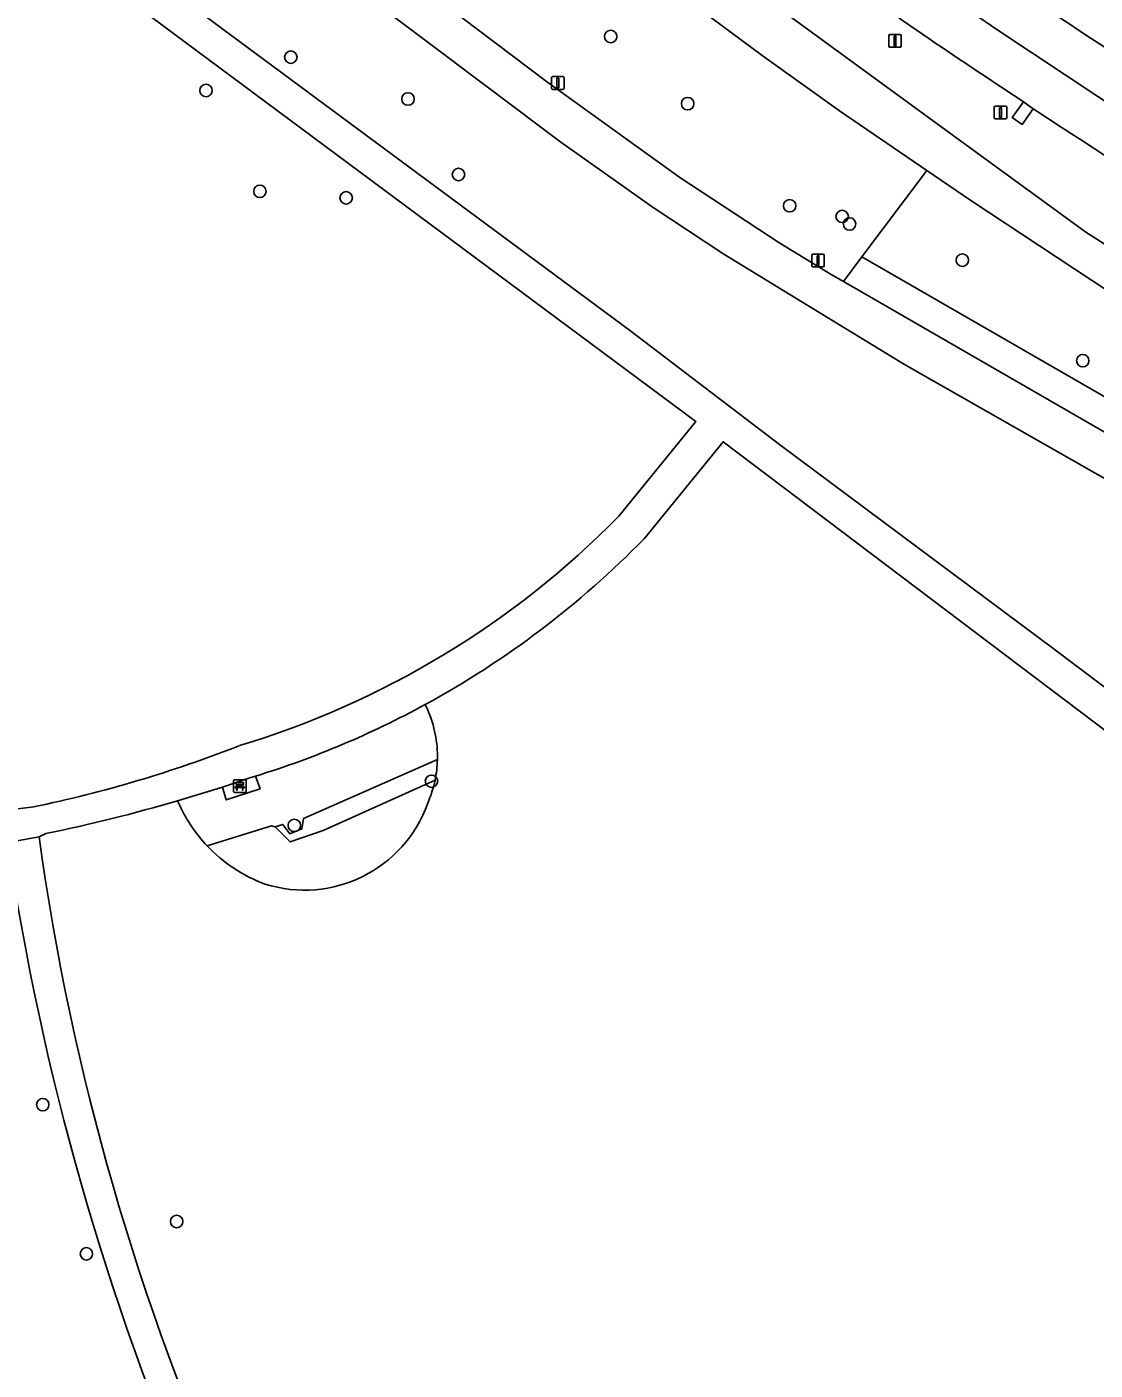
# Model space of a CAD drawing. Extents: x 158086 to 159499, y 382904 to 383981.
# Drawn here: x 159033.3 to 159117.2, y 383553.7 to 383659.2 of the extents above; entities that cross this region are included whole.
import ezdxf

# ---------------------------------------------------------------- set-up
doc = ezdxf.new("R2010")
doc.units = 0
for name, color, linetype in [('IMGEO_Bank', 7, 'Continuous'), ('IMGEO_Berm_groen', 7, 'Continuous'), ('IMGEO_Berm_open', 7, 'Continuous'), ('IMGEO_Boom', 7, 'Continuous'), ('IMGEO_Fietspad_open', 7, 'Continuous'), ('IMGEO_Groenvoorziening', 7, 'Continuous'), ('IMGEO_Lichtmast', 7, 'Continuous'), ('IMGEO_Rijbaan_regionaal_gesloten', 7, 'Continuous'), ('IMGEO_Voetpad_halfverhard', 7, 'Continuous')]:
    doc.layers.add(name, color=color, linetype=linetype)

msp = doc.modelspace()

# ---------------------------------------------------------------- linework, layer by layer
at = {"layer": 'IMGEO_Bank'}
for p, q in [((159049.52, 383599.16), (159049.52, 383600.01)), ((159049.52, 383600.01), (159049.52, 383599.16)), ((159049.59, 383600.09), (159050.44, 383600.09)), ((159050.44, 383600.09), (159049.59, 383600.09)), ((159050.22, 383599.49), (159049.82, 383599.49)), ((159049.83, 383599.6), (159049.83, 383599.7)), ((159049.87, 383599.7), (159049.87, 383599.6)), ((159050.16, 383599.71), (159049.88, 383599.71)), ((159049.88, 383599.59), (159050.16, 383599.59)), ((159050.17, 383599.6), (159050.17, 383599.7)), ((159050.21, 383599.7), (159050.21, 383599.6)), ((159050.52, 383600.02), (159050.52, 383599.17)), ((159050.52, 383599.17), (159050.52, 383600.02)), ((159050.45, 383599.09), (159049.6, 383599.09)), ((159049.6, 383599.09), (159050.45, 383599.09))]:
    msp.add_line(p, q, dxfattribs=at)
for points in [[(159049.77, 383599.49), (159049.62, 383599.49), (159049.74, 383599.59), (159049.82, 383599.59)], [(159049.82, 383599.71), (159049.74, 383599.71), (159049.74, 383599.87), (159050.3, 383599.87), (159050.3, 383599.71), (159050.22, 383599.71)], [(159049.82, 383599.48), (159049.82, 383599.27), (159049.77, 383599.27), (159049.77, 383599.48)], [(159050.22, 383599.59), (159050.3, 383599.59), (159050.41, 383599.49), (159050.27, 383599.49)], [(159050.27, 383599.48), (159050.27, 383599.27), (159050.22, 383599.27), (159050.22, 383599.48)]]:
    msp.add_lwpolyline(points, dxfattribs=at)
for centre, radius, start, end in [((159049.6, 383600.01), 0.0779, 92.4484, 184.2845), ((159049.6, 383600.01), 0.0779, 92.4484, 184.2845), ((159049.77, 383599.48), 0.00671, 2.8957, 87.1043), ((159049.82, 383599.7), 0.00671, 2.8957, 87.1043), ((159049.82, 383599.6), 0.00671, 272.8957, 357.1043), ((159049.82, 383599.48), 0.00671, 92.8957, 177.1043), ((159049.88, 383599.7), 0.00671, 92.8957, 177.1043), ((159049.88, 383599.6), 0.00671, 182.8957, 267.1043), ((159050.16, 383599.7), 0.00671, 2.8957, 87.1043), ((159050.16, 383599.6), 0.00671, 272.8957, 357.1043), ((159050.22, 383599.7), 0.00671, 92.8957, 177.1043), ((159050.22, 383599.6), 0.00671, 182.8957, 267.1043), ((159050.22, 383599.48), 0.00671, 2.8957, 87.1043), ((159050.27, 383599.48), 0.00671, 92.8957, 177.1043), ((159050.44, 383600.01), 0.0779, 2.4484, 94.2845), ((159050.44, 383600.01), 0.0779, 2.4484, 94.2845), ((159049.6, 383599.17), 0.0779, 182.4484, 274.2845), ((159049.6, 383599.17), 0.0779, 182.4484, 274.2845), ((159050.44, 383599.17), 0.0779, 272.4484, 4.2845), ((159050.44, 383599.17), 0.0779, 272.4484, 4.2845)]:
    msp.add_arc(centre, radius, start, end, dxfattribs=at)
at = {"layer": 'IMGEO_Berm_groen'}
for points in [[(159086.58, 383664.93), (159106.08, 383650.69), (159116.49, 383643.09), (159134.16, 383631.85), (159150.35, 383621.95), (159177.16, 383607.2), (159191.54, 383601.1), (159222.26, 383587.89), (159245.27, 383580.17), (159251.4, 383577.66), (159254.52, 383576.39)], [(159112.36, 383652.79), (159111.49, 383651.56), (159110.71, 383652.11), (159111.59, 383653.34)]]:
    msp.add_lwpolyline(points, dxfattribs=at)
for centre, radius, start, end in [((159533.98, 384289.14), 753.71, 234.02956, 236.69407), ((159511.59, 384257.43), 717.44, 233.96642, 236.80228), ((159406.65, 384102.23), 537.19, 234.6457, 236.6827), ((159561.61, 384335.96), 817.65, 236.67099, 238.00925)]:
    msp.add_arc(centre, radius, start, end, dxfattribs=at)
at = {"layer": 'IMGEO_Berm_open'}
msp.add_lwpolyline([(159112.36, 383652.79), (159111.59, 383653.34), (159110.71, 383652.11), (159111.49, 383651.56)], close=True, dxfattribs=at)
at = {"layer": 'IMGEO_Boom'}
for centre in [(159079.16, 383658.46), (159054.03, 383656.84), (159047.37, 383654.22), (159063.24, 383653.55), (159085.21, 383653.19), (159067.2, 383647.62), (159051.6, 383646.3), (159058.38, 383645.79), (159093.22, 383645.17), (159097.35, 383644.33), (159097.93, 383643.74), (159106.79, 383640.9), (159116.25, 383633), (159065.08, 383599.97), (159054.3, 383596.5), (159034.54, 383574.57), (159045.06, 383565.39), (159037.97, 383562.85)]:
    msp.add_circle(centre, 0.489, dxfattribs=at)
at = {"layer": 'IMGEO_Fietspad_open'}
for points in [[(159031.11, 383683.31), (159075.25, 383650.16), (159080.61, 383646.37), (159082.43, 383645.08), (159088.06, 383641.36), (159095.6, 383636.75), (159102.24, 383632.69), (159119.7, 383622.74)], [(159192.19, 383571.18), (159190.99, 383574.02), (159190.74, 383574.6), (159190.45, 383575.24), (159187.51, 383581.68), (159185.39, 383586.16), (159183.35, 383589.35), (159181.59, 383591.59), (159178.77, 383594.56), (159174.88, 383597.79), (159172.33, 383599.51), (159169.9, 383600.83), (159157.69, 383606.29), (159127.23, 383622.05), (159097.45, 383639.22), (159096.49, 383639.77), (159092.44, 383642.24), (159084.6, 383647.39), (159074.11, 383654.94), (159049.01, 383673.91)]]:
    msp.add_lwpolyline(points, dxfattribs=at)
at = {"layer": 'IMGEO_Groenvoorziening'}
for points in [[(158924.41, 383751.35), (158926.77, 383750), (159000, 383695.32), (159032.56, 383671), (159080.73, 383635.32), (159092.43, 383626.42), (159114.1, 383610.27), (159120.3, 383605.6), (159119.78, 383618.49), (159119.7, 383622.74), (159102.24, 383632.69), (159095.6, 383636.75), (159088.06, 383641.36), (159082.43, 383645.08), (159080.61, 383646.37), (159075.25, 383650.16), (159031.11, 383683.31), (158990.13, 383713.72)], [(159049.01, 383673.91), (159074.11, 383654.94), (159084.6, 383647.39), (159092.44, 383642.24), (159096.49, 383639.77), (159097.45, 383639.22), (159098.9, 383641.15), (159104.01, 383647.94), (159097.13, 383652.63), (159091.06, 383656.98), (159073.62, 383669.92)], [(159079.8, 383620.79), (159085.85, 383628.22), (159025.64, 383672.93)], [(159073.62, 383669.92), (159091.06, 383656.98), (159097.13, 383652.63), (159104.01, 383647.94), (159107.46, 383645.58), (159125.02, 383633.99), (159136.17, 383627.16), (159145.7, 383621.79), (159158.9, 383614.73), (159174.58, 383606.63), (159183.49, 383602.42), (159208.28, 383592.17), (159216.9, 383589.05), (159222.26, 383587.89), (159191.54, 383601.1), (159177.16, 383607.2), (159150.35, 383621.95), (159134.16, 383631.85), (159116.49, 383643.09), (159106.08, 383650.69), (159086.58, 383664.93)], [(159208.28, 383592.17), (159183.49, 383602.42), (159174.58, 383606.63), (159158.9, 383614.73), (159145.7, 383621.79), (159136.17, 383627.16), (159125.02, 383633.99), (159107.46, 383645.58), (159104.01, 383647.94), (159098.9, 383641.15), (159128.39, 383624.16), (159158.73, 383608.45), (159170.96, 383602.98), (159173.57, 383601.56), (159176.32, 383599.71), (159180.41, 383596.31), (159183.41, 383593.16), (159185.3, 383590.74), (159187.5, 383587.33), (159189.7, 383582.66), (159193.05, 383574.88), (159210.67, 383572.46), (159213.16, 383571.93)], [(159184.54, 383556.25), (159174.46, 383555.86), (159164.33, 383556.03), (159162.83, 383555.92), (159162.03, 383555.86), (159155.42, 383555.38), (159150.89, 383556.33), (159147.01, 383558.43), (159141.49, 383563.53), (159132.02, 383570.63), (159131.36, 383571.12), (159130.92, 383571.46), (159123.61, 383578.71), (159120.38, 383583.86), (159120.25, 383584.27), (159119.52, 383586.47), (159118.85, 383591.06), (159119.31, 383594.22), (159120.67, 383601.94), (159087.99, 383626.64), (159081.78, 383619.01)], [(159064.79, 383605.56), (159064.58, 383605.99)], [(159064.58, 383605.99), (159064.79, 383605.56)], [(159047.45, 383594.91), (159052.52, 383596.46), (159052.79, 383596.4), (159053.4, 383596.58), (159053.95, 383595.85), (159054.89, 383596.22), (159055.03, 383597.04), (159065.55, 383601.68)], [(159065.55, 383601.68), (159055.03, 383597.04), (159054.89, 383596.22), (159053.95, 383595.85), (159053.4, 383596.58), (159052.79, 383596.4), (159053.98, 383595.2), (159056.57, 383596.09), (159065.36, 383600.06)], [(159051.26, 383600.37), (159051.62, 383599.38), (159048.96, 383598.5), (159048.65, 383599.51), (159045.13, 383598.43), (159045.31, 383598.06)], [(159065.36, 383600.06), (159056.57, 383596.09), (159053.98, 383595.2), (159052.79, 383596.4), (159052.52, 383596.46), (159047.45, 383594.91)], [(159045.31, 383598.06), (159045.13, 383598.43)], [(159034.79, 383595.86), (159034.25, 383595.61)]]:
    msp.add_lwpolyline(points, dxfattribs=at)
msp.add_lwpolyline([(159128.39, 383624.16), (159098.9, 383641.15), (159097.45, 383639.22), (159127.23, 383622.05), (159157.69, 383606.29), (159169.9, 383600.83), (159172.33, 383599.51), (159174.88, 383597.79), (159178.77, 383594.56), (159181.59, 383591.59), (159183.35, 383589.35), (159185.39, 383586.16), (159187.51, 383581.68), (159190.45, 383575.24), (159193.05, 383574.88), (159189.7, 383582.66), (159187.5, 383587.33), (159185.3, 383590.74), (159183.41, 383593.16), (159180.41, 383596.31), (159176.32, 383599.71), (159173.57, 383601.56), (159170.96, 383602.98), (159158.73, 383608.45)], close=True, dxfattribs=at)
for centre, radius, start, end in [((159029.82, 383669.79), 69.99, 286.7464, 315.568), ((159029.8, 383669.82), 72.69, 298.5872, 315.6602), ((159029.84, 383669.75), 72.61, 287.1631, 298.5865), ((159056.43, 383601.9), 9.12, 358.6227, 23.6734), ((159056.43, 383601.9), 9.12, 358.6227, 23.6734), ((159013.83, 383694.84), 98.92, 281.6576, 291.4356), ((159056.48, 383601.91), 9.07, 348.2586, 358.5721), ((159056.48, 383601.91), 9.07, 348.2586, 358.5721), ((159056.47, 383601.9), 9.08, 336.263, 348.3118), ((159056.47, 383601.9), 9.08, 336.263, 348.3118), ((159008.67, 383723.05), 129.84, 281.6027, 286.3082), ((159085.33, 383158.66), 442.31, 96.6869, 100.9574), ((159056.16, 383603.13), 11.98, 205.0528, 223.3457), ((159056.16, 383603.13), 11.98, 205.0528, 223.3457), ((159055.1, 383601.71), 10.29, 252.4537, 340.3317), ((159055.1, 383601.71), 10.29, 252.4537, 340.3317), ((159230.22, 383622.86), 197.86, 187.9149, 204.1591), ((159056.12, 383603.07), 11.91, 223.2616, 249.737), ((159056.12, 383603.07), 11.91, 223.2616, 249.737), ((159239.9, 383625.95), 210.38, 188.8584, 203.8366)]:
    msp.add_arc(centre, radius, start, end, dxfattribs=at)
at = {"layer": 'IMGEO_Lichtmast'}
for p, q in [((159101, 383657.73), (159101, 383658.52)), ((159101, 383658.52), (159101, 383657.73)), ((159101.1, 383658.62), (159101.89, 383658.62)), ((159101.89, 383658.62), (159101.1, 383658.62)), ((159101.99, 383658.52), (159101.99, 383657.73)), ((159101.99, 383657.73), (159101.99, 383658.52)), ((159101.89, 383657.63), (159101.1, 383657.63)), ((159101.1, 383657.63), (159101.89, 383657.63)), ((159074.51, 383654.41), (159074.51, 383655.21)), ((159074.51, 383655.21), (159074.51, 383654.41)), ((159074.61, 383655.31), (159075.4, 383655.31)), ((159075.4, 383655.31), (159074.61, 383655.31)), ((159075.4, 383654.31), (159074.61, 383654.31)), ((159074.61, 383654.31), (159075.4, 383654.31)), ((159075.5, 383655.21), (159075.5, 383654.41)), ((159075.5, 383654.41), (159075.5, 383655.21)), ((159109.29, 383652.1), (159109.29, 383652.9)), ((159109.29, 383652.9), (159109.29, 383652.1)), ((159109.39, 383653), (159110.18, 383653)), ((159110.18, 383653), (159109.39, 383653)), ((159110.28, 383652.9), (159110.28, 383652.1)), ((159110.28, 383652.1), (159110.28, 383652.9)), ((159110.18, 383652), (159109.39, 383652)), ((159109.39, 383652), (159110.18, 383652)), ((159094.95, 383640.47), (159094.95, 383641.27)), ((159094.95, 383641.27), (159094.95, 383640.47)), ((159095.05, 383641.37), (159095.84, 383641.37)), ((159095.84, 383641.37), (159095.05, 383641.37)), ((159095.94, 383641.27), (159095.94, 383640.47)), ((159095.94, 383640.47), (159095.94, 383641.27)), ((159095.84, 383640.37), (159095.05, 383640.37)), ((159095.05, 383640.37), (159095.84, 383640.37))]:
    msp.add_line(p, q, dxfattribs=at)
for points in [[(159101.42, 383658.5), (159101.57, 383658.5), (159101.57, 383657.75), (159101.42, 383657.75), (159101.42, 383658.5)], [(159074.93, 383655.19), (159075.08, 383655.19), (159075.08, 383654.44), (159074.93, 383654.44), (159074.93, 383655.19)], [(159109.71, 383652.87), (159109.86, 383652.87), (159109.86, 383652.12), (159109.71, 383652.12), (159109.71, 383652.87)], [(159095.37, 383641.24), (159095.52, 383641.24), (159095.52, 383640.49), (159095.37, 383640.49), (159095.37, 383641.24)]]:
    msp.add_lwpolyline(points, dxfattribs=at)
for centre, start, end in [((159101.1, 383658.52), 90, 180), ((159101.1, 383658.52), 90, 180), ((159101.89, 383658.52), 0, 90), ((159101.89, 383658.52), 360, 90), ((159101.1, 383657.73), 180, 270), ((159101.1, 383657.73), 180, 270), ((159101.89, 383657.73), 270, 0), ((159101.89, 383657.73), 270, 0), ((159074.61, 383655.21), 90, 180), ((159074.61, 383655.21), 90, 180), ((159074.61, 383654.41), 180, 270), ((159074.61, 383654.41), 180, 270), ((159075.4, 383655.21), 0, 90), ((159075.4, 383655.21), 360, 90), ((159075.4, 383654.41), 270, 0), ((159075.4, 383654.41), 270, 0), ((159109.39, 383652.9), 90, 180), ((159109.39, 383652.9), 90, 180), ((159110.18, 383652.9), 0, 90), ((159110.18, 383652.9), 360, 90), ((159109.39, 383652.1), 180, 270), ((159109.39, 383652.1), 180, 270), ((159110.18, 383652.1), 270, 0), ((159110.18, 383652.1), 270, 0), ((159095.05, 383641.27), 90, 180), ((159095.05, 383641.27), 90, 180), ((159095.84, 383641.27), 0, 90), ((159095.84, 383641.27), 360, 90), ((159095.05, 383640.47), 180, 270), ((159095.05, 383640.47), 180, 270), ((159095.84, 383640.47), 270, 0), ((159095.84, 383640.47), 270, 0)]:
    msp.add_arc(centre, 0.1, start, end, dxfattribs=at)
at = {"layer": 'IMGEO_Rijbaan_regionaal_gesloten'}
for points in [[(159089.55, 383677.25), (159075.87, 383687.38), (159064, 383696.41), (159062.01, 383693.7), (159080.67, 383679.53), (159093.16, 383670.18), (159109.66, 383658.9), (159122.64, 383650.29), (159139.39, 383639.98), (159152.85, 383632.21), (159169.84, 383622.63), (159190.7, 383611.71), (159208.31, 383603.55), (159225.78, 383595.76), (159239.59, 383589.39), (159247.35, 383585.76), (159248.73, 383589.16), (159231.02, 383597.04)], [(159206.49, 383600.43), (159217.01, 383595.65), (159217.87, 383595.26), (159235.27, 383587.35), (159236.13, 383586.96), (159246.01, 383582.46), (159247.35, 383585.76), (159239.59, 383589.39), (159225.78, 383595.76), (159208.31, 383603.55), (159190.7, 383611.71), (159169.84, 383622.63), (159152.85, 383632.21), (159139.39, 383639.98), (159122.64, 383650.29), (159109.66, 383658.9), (159093.16, 383670.18), (159080.67, 383679.53), (159062.01, 383693.7)], [(159111.59, 383653.34), (159112.36, 383652.79)]]:
    msp.add_lwpolyline(points, dxfattribs=at)
for centre, radius, start, end in [((159533.98, 384289.14), 753.71, 234.02956, 236.69407), ((159511.59, 384257.43), 717.44, 233.96642, 236.80228), ((159406.65, 384102.23), 537.19, 234.6457, 236.6827), ((159561.61, 384335.96), 817.65, 236.67099, 238.00925)]:
    msp.add_arc(centre, radius, start, end, dxfattribs=at)
at = {"layer": 'IMGEO_Voetpad_halfverhard'}
for points in [[(159131.62, 383597.16), (159124.1, 383602.76), (159123.33, 383603.33), (159123.2, 383603.42), (159120.3, 383605.6), (159114.1, 383610.27), (159092.43, 383626.42), (159080.73, 383635.32), (159032.56, 383671), (159000, 383695.32), (158926.77, 383750), (158924.41, 383751.35)], [(158920.96, 383750), (158923.69, 383748.7), (158926.29, 383747.17), (158979.77, 383707.11), (158991.08, 383698.81), (158993.09, 383697.29), (158995.4, 383695.57), (159018.94, 383677.94), (159021.4, 383676.1), (159023.37, 383674.62), (159025.64, 383672.93), (159085.85, 383628.22), (159079.8, 383620.79)], [(159081.78, 383619.01), (159087.99, 383626.64), (159120.67, 383601.94), (159122.25, 383600.75), (159124.77, 383598.86), (159125.51, 383598.3)], [(159045.13, 383598.43), (159048.65, 383599.51), (159050.8, 383600.23), (159051.26, 383600.37)], [(159017.6, 383593.33), (159018.03, 383593.39), (159023.07, 383593.99), (159024.4, 383594.15), (159029.06, 383594.7), (159029.6, 383594.77), (159034.25, 383595.61), (159034.79, 383595.86)], [(159034.25, 383595.61), (159029.6, 383594.77), (159032.02, 383593.55)]]:
    msp.add_lwpolyline(points, dxfattribs=at)
msp.add_lwpolyline([(159051.26, 383600.37), (159050.8, 383600.23), (159048.65, 383599.51), (159048.96, 383598.5), (159051.62, 383599.38)], close=True, dxfattribs=at)
for centre, radius, start, end in [((159029.82, 383669.79), 69.99, 286.7464, 315.568), ((159029.8, 383669.82), 72.69, 298.5872, 315.6602), ((159029.84, 383669.75), 72.61, 287.1631, 298.5865), ((159013.83, 383694.84), 98.92, 281.6576, 291.4356), ((159008.67, 383723.05), 129.84, 281.6027, 286.3082), ((159085.33, 383158.66), 442.31, 96.6869, 100.9574), ((159230.22, 383622.86), 197.86, 187.9149, 204.1591), ((159239.9, 383625.95), 210.38, 188.8584, 203.8366)]:
    msp.add_arc(centre, radius, start, end, dxfattribs=at)

doc.saveas('drawing.dxf')
